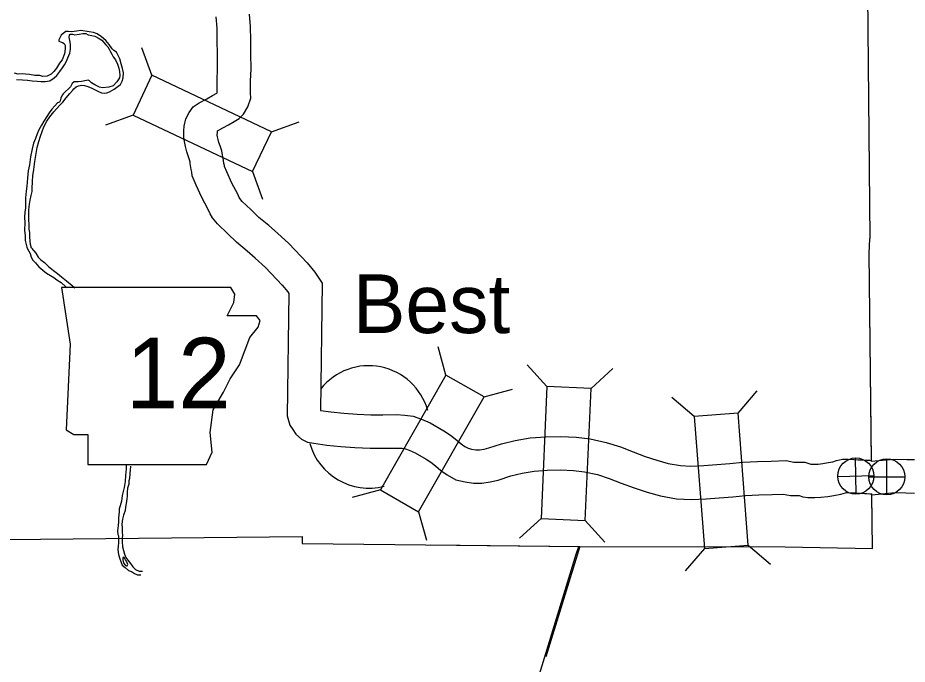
# Model space of a CAD drawing. Extents: x -939622 to -934245, y 1383184 to 1385301.
# Drawn here: x -935545.11 to -935521.13, y 1384220.72 to 1384238.14 of the extents above; entities that cross this region are included whole.
import ezdxf

# ---------------------------------------------------------------- set-up
doc = ezdxf.new("R2010")
doc.units = 0
for name, color, linetype in [('10', 7, 'Continuous'), ('2', 7, 'Continuous'), ('20', 7, 'Continuous'), ('21', 7, 'Continuous'), ('24', 7, 'Continuous'), ('26', 7, 'Continuous'), ('9', 7, 'Continuous'), ('Level 10', 7, 'Continuous'), ('Level 2', 7, 'Continuous'), ('Level 26', 7, 'Continuous')]:
    doc.layers.add(name, color=color, linetype=linetype)

msp = doc.modelspace()

# ---------------------------------------------------------------- linework, layer by layer
at = {"layer": '10'}
for points in [[(-935538.108, 1384232.337), (-935538.339, 1384232.542), (-935538.608, 1384232.763), (-935538.822, 1384232.973), (-935539.058, 1384233.197), (-935539.121, 1384233.277), (-935539.135, 1384233.299), (-935539.178, 1384233.39), (-935539.332, 1384233.69), (-935539.471, 1384233.995), (-935539.533, 1384234.14), (-935539.536, 1384234.159), (-935539.549, 1384234.216), (-935539.569, 1384234.371), (-935539.585, 1384234.443), (-935539.608, 1384234.555), (-935539.655, 1384234.691), (-935539.686, 1384234.782), (-935539.705, 1384234.867), (-935539.721, 1384234.937), (-935539.729, 1384234.984), (-935539.727, 1384235.061), (-935539.725, 1384235.089), (-935539.723, 1384235.098), (-935539.582, 1384235.175), (-935539.425, 1384235.261), (-935539.27, 1384235.347), (-935539.141, 1384235.434), (-935539.021, 1384235.55), (-935538.901, 1384235.748), (-935538.827, 1384235.975), (-935538.829, 1384236.123), (-935538.831, 1384236.448), (-935538.819, 1384236.762), (-935538.825, 1384237.172), (-935538.828, 1384237.533), (-935538.834, 1384237.909), (-935538.861, 1384238.242)], [(-935538.703, 1384231.663), (-935538.924, 1384231.857), (-935539.209, 1384232.093), (-935539.447, 1384232.325), (-935539.724, 1384232.589), (-935539.854, 1384232.753), (-935539.925, 1384232.862), (-935539.986, 1384232.993), (-935540.142, 1384233.297), (-935540.295, 1384233.632), (-935540.403, 1384233.887), (-935540.419, 1384233.982), (-935540.437, 1384234.057), (-935540.456, 1384234.214), (-935540.464, 1384234.25), (-935540.478, 1384234.317), (-935540.505, 1384234.397), (-935540.553, 1384234.534), (-935540.584, 1384234.671), (-935540.606, 1384234.768), (-935540.63, 1384234.919), (-935540.627, 1384235.1), (-935540.618, 1384235.222), (-935540.574, 1384235.417), (-935540.491, 1384235.592), (-935540.379, 1384235.74), (-935540.215, 1384235.855), (-935540.014, 1384235.964), (-935539.861, 1384236.049), (-935539.742, 1384236.114), (-935539.729, 1384236.124), (-935539.731, 1384236.463), (-935539.719, 1384236.773), (-935539.725, 1384237.162), (-935539.728, 1384237.522), (-935539.733, 1384237.865), (-935539.759, 1384238.174)], [(-935538.105, 1384232.335), (-935537.798, 1384232.059), (-935537.308, 1384231.537), (-935537.096, 1384231.286), (-935537.043, 1384231.203), (-935536.9, 1384230.993)], [(-935538.706, 1384231.665), (-935538.428, 1384231.415), (-935537.98, 1384230.937), (-935537.823, 1384230.753), (-935537.796, 1384230.71), (-935537.804, 1384230.721)], [(-935536.9, 1384230.993), (-935536.944, 1384227.561)], [(-935537.804, 1384230.721), (-935537.846, 1384227.416)], [(-935536.944, 1384227.561), (-935536.664, 1384227.519), (-935536.321, 1384227.488), (-935535.959, 1384227.463), (-935535.588, 1384227.44), (-935535.268, 1384227.444), (-935534.894, 1384227.447), (-935534.67, 1384227.436), (-935534.445, 1384227.408), (-935534.219, 1384227.327), (-935533.988, 1384227.222), (-935533.621, 1384227.013), (-935533.445, 1384226.892), (-935533.274, 1384226.761), (-935533.154, 1384226.656), (-935533.054, 1384226.588), (-935532.967, 1384226.54), (-935532.875, 1384226.518), (-935532.758, 1384226.501), (-935532.661, 1384226.502), (-935532.532, 1384226.518), (-935532.407, 1384226.549), (-935532.067, 1384226.66), (-935531.693, 1384226.753), (-935531.29, 1384226.82), (-935530.874, 1384226.85), (-935530.467, 1384226.857), (-935530.053, 1384226.839), (-935529.679, 1384226.796), (-935529.242, 1384226.7), (-935528.857, 1384226.575), (-935528.52, 1384226.443), (-935528.193, 1384226.322), (-935527.876, 1384226.219), (-935527.571, 1384226.131), (-935527.244, 1384226.072), (-935526.957, 1384226.057), (-935526.61, 1384226.08), (-935526.259, 1384226.105), (-935525.909, 1384226.132), (-935525.555, 1384226.166), (-935525.161, 1384226.186), (-935524.797, 1384226.192), (-935524.395, 1384226.21)], [(-935537.846, 1384227.416), (-935537.776, 1384227.167), (-935537.688, 1384227.042), (-935537.611, 1384226.924), (-935537.461, 1384226.79), (-935537.293, 1384226.703), (-935537.126, 1384226.678), (-935536.771, 1384226.625), (-935536.394, 1384226.591), (-935536.018, 1384226.564), (-935535.61, 1384226.54), (-935535.259, 1384226.544), (-935534.913, 1384226.547), (-935534.748, 1384226.539), (-935534.655, 1384226.527), (-935534.557, 1384226.492), (-935534.397, 1384226.42), (-935534.1, 1384226.25), (-935533.975, 1384226.164), (-935533.844, 1384226.064), (-935533.705, 1384225.943), (-935533.527, 1384225.822), (-935533.295, 1384225.693), (-935533.045, 1384225.634), (-935532.82, 1384225.6), (-935532.599, 1384225.602), (-935532.369, 1384225.632), (-935532.16, 1384225.683), (-935531.818, 1384225.794), (-935531.51, 1384225.871), (-935531.183, 1384225.925), (-935530.833, 1384225.951), (-935530.479, 1384225.957), (-935530.125, 1384225.941), (-935529.827, 1384225.907), (-935529.478, 1384225.83), (-935529.16, 1384225.727), (-935528.841, 1384225.602), (-935528.488, 1384225.471), (-935528.139, 1384225.358), (-935527.776, 1384225.254), (-935527.348, 1384225.176), (-935526.951, 1384225.156), (-935526.549, 1384225.182), (-935526.193, 1384225.207), (-935525.831, 1384225.235), (-935525.49, 1384225.268), (-935525.13, 1384225.286), (-935524.769, 1384225.293), (-935524.47, 1384225.306)], [(-935524.395, 1384226.21), (-935524.187, 1384226.166), (-935524.056, 1384226.167), (-935523.883, 1384226.163), (-935523.753, 1384226.118), (-935523.729, 1384226.11), (-935523.644, 1384226.11), (-935523.53, 1384226.116), (-935523.398, 1384226.13), (-935523.258, 1384226.156), (-935523.132, 1384226.176), (-935523.034, 1384226.209), (-935522.873, 1384226.246), (-935522.717, 1384226.248), (-935522.57, 1384226.242), (-935522.446, 1384226.233), (-935522.356, 1384226.226), (-935522.247, 1384226.221), (-935522.136, 1384226.218), (-935522.089, 1384226.212)], [(-935524.47, 1384225.306), (-935524.278, 1384225.265), (-935524.062, 1384225.267), (-935524.043, 1384225.266), (-935523.943, 1384225.229), (-935523.805, 1384225.209), (-935523.616, 1384225.21), (-935523.46, 1384225.219), (-935523.269, 1384225.238), (-935523.103, 1384225.269), (-935522.919, 1384225.299), (-935522.79, 1384225.341), (-935522.765, 1384225.347), (-935522.73, 1384225.348), (-935522.619, 1384225.343), (-935522.515, 1384225.336), (-935522.413, 1384225.327), (-935522.277, 1384225.322), (-935522.213, 1384225.32), (-935522.134, 1384225.309), (-935522.079, 1384225.308)]]:
    msp.add_lwpolyline(points, dxfattribs=at)
at = {"layer": '2'}
for points in [[(-935522.16, 1384243.99), (-935522.154, 1384239.72), (-935522.205, 1384239.729), (-935522.133, 1384232.192)], [(-935522.088, 1384226.212), (-935522.153, 1384231.794), (-935522.133, 1384232.192)], [(-935524.419, 1384223.88), (-935522.06, 1384223.839), (-935522.077, 1384225.308)], [(-935555.019, 1384224.177), (-935553.298, 1384224.152), (-935545.378, 1384224.084), (-935537.438, 1384224.165)], [(-935537.438, 1384224.165), (-935537.441, 1384223.97)], [(-935537.441, 1384223.97), (-935529.95, 1384223.894), (-935524.419, 1384223.88)], [(-935529.95, 1384223.894), (-935530.873, 1384220.915)]]:
    msp.add_lwpolyline(points, dxfattribs=at)
at = {"layer": '20'}
for p, q in [((-935541.491, 1384236.594), (-935541.759, 1384237.339)), ((-935541.998, 1384235.52), (-935542.744, 1384235.252)), ((-935538.268, 1384235.073), (-935537.523, 1384235.341)), ((-935538.775, 1384233.999), (-935538.507, 1384233.254)), ((-935533.565, 1384228.515), (-935533.774, 1384229.279)), ((-935530.839, 1384228.207), (-935531.373, 1384228.792)), ((-935529.652, 1384228.154), (-935529.067, 1384228.688)), ((-935532.533, 1384227.926), (-935531.769, 1384228.135)), ((-935525.686, 1384227.485), (-935525.171, 1384228.087)), ((-935526.87, 1384227.393), (-935527.472, 1384227.909)), ((-935535.331, 1384225.419), (-935536.095, 1384225.211)), ((-935534.3, 1384224.831), (-935534.091, 1384224.067)), ((-935530.999, 1384224.647), (-935531.583, 1384224.113)), ((-935529.812, 1384224.594), (-935529.277, 1384224.009)), ((-935525.411, 1384223.932), (-935524.809, 1384223.417)), ((-935526.595, 1384223.84), (-935527.11, 1384223.238))]:
    msp.add_line(p, q, dxfattribs=at)
for points in [[(-935538.268, 1384235.073), (-935541.491, 1384236.594), (-935541.998, 1384235.52), (-935538.775, 1384233.999)], [(-935533.565, 1384228.515), (-935535.331, 1384225.419), (-935534.3, 1384224.831), (-935532.533, 1384227.926)], [(-935529.812, 1384224.594), (-935529.652, 1384228.154), (-935530.839, 1384228.207), (-935530.999, 1384224.647)], [(-935525.411, 1384223.932), (-935525.686, 1384227.485), (-935526.87, 1384227.393), (-935526.595, 1384223.84)]]:
    msp.add_lwpolyline(points, close=True, dxfattribs=at)
at = {"layer": '21'}
msp.add_lwpolyline([(-935543.927, 1384230.873), (-935543.699, 1384229.35), (-935543.801, 1384227.041), (-935543.597, 1384226.914), (-935543.217, 1384226.914), (-935543.217, 1384226.102), (-935540.019, 1384226.102), (-935539.867, 1384226.432), (-935539.918, 1384226.965), (-935539.842, 1384227.574), (-935539.563, 1384228.056), (-935539.385, 1384228.412), (-935539.131, 1384228.792), (-935538.979, 1384229.198), (-935538.852, 1384229.528), (-935538.624, 1384229.807), (-935538.573, 1384229.985), (-935538.674, 1384230.112), (-935539.461, 1384230.112), (-935539.283, 1384230.467), (-935539.258, 1384230.695), (-935539.363, 1384230.871)], close=True, dxfattribs=at)
at = {"layer": '24'}
for start, end in [(15.66, 141.5945), (195.66, 284.6499)]:
    msp.add_arc((-935535.645, 1384227.117), 1.65, start, end, dxfattribs=at)
at = {"layer": '26'}
for p, q in [((-935522.501, 1384225.303), (-935522.523, 1384226.28)), ((-935523, 1384225.78), (-935522.024, 1384225.803))]:
    msp.add_line(p, q, dxfattribs=at)
msp.add_circle((-935522.512, 1384225.792), 0.488, dxfattribs=at)
at = {"layer": '9'}
for points in [[(-935544.74, 1384231.935), (-935544.761, 1384232.036), (-935544.777, 1384232.135), (-935544.781, 1384232.231), (-935544.782, 1384232.354), (-935544.798, 1384232.447), (-935544.802, 1384232.552), (-935544.81, 1384232.717), (-935544.811, 1384232.843), (-935544.812, 1384232.957), (-935544.804, 1384233.053), (-935544.789, 1384233.117), (-935544.778, 1384233.228), (-935544.75, 1384233.357), (-935544.724, 1384233.465), (-935544.718, 1384233.537), (-935544.714, 1384233.742), (-935544.7, 1384233.886), (-935544.678, 1384234.054), (-935544.65, 1384234.27), (-935544.616, 1384234.484), (-935544.585, 1384234.649), (-935544.541, 1384234.809), (-935544.498, 1384234.95), (-935544.404, 1384235.206), (-935544.322, 1384235.357), (-935544.245, 1384235.475), (-935544.139, 1384235.611), (-935543.984, 1384235.777), (-935543.896, 1384235.871), (-935543.807, 1384235.983), (-935543.706, 1384236.104), (-935543.62, 1384236.195), (-935543.594, 1384236.234), (-935543.537, 1384236.28), (-935543.469, 1384236.31), (-935543.382, 1384236.326), (-935543.307, 1384236.318), (-935543.223, 1384236.295), (-935543.109, 1384236.245), (-935543.025, 1384236.201), (-935542.932, 1384236.156), (-935542.85, 1384236.124), (-935542.776, 1384236.113), (-935542.71, 1384236.123), (-935542.635, 1384236.147), (-935542.507, 1384236.223), (-935542.4, 1384236.303), (-935542.338, 1384236.348), (-935542.291, 1384236.433), (-935542.262, 1384236.529), (-935542.26, 1384236.661), (-935542.285, 1384236.775), (-935542.316, 1384236.907), (-935542.356, 1384237.035), (-935542.411, 1384237.143), (-935542.45, 1384237.214), (-935542.52, 1384237.265), (-935542.562, 1384237.312), (-935542.641, 1384237.429), (-935542.738, 1384237.536), (-935542.849, 1384237.628), (-935542.967, 1384237.708), (-935543.066, 1384237.746), (-935543.186, 1384237.763), (-935543.404, 1384237.806), (-935543.527, 1384237.787), (-935543.646, 1384237.764), (-935543.748, 1384237.772), (-935543.814, 1384237.772), (-935543.885, 1384237.723), (-935543.936, 1384237.672), (-935543.974, 1384237.605), (-935543.998, 1384237.548), (-935543.997, 1384237.512), (-935543.958, 1384237.5), (-935543.901, 1384237.48), (-935543.859, 1384237.456), (-935543.829, 1384237.4), (-935543.831, 1384237.306), (-935543.851, 1384237.171), (-935543.909, 1384237.015), (-935543.983, 1384236.921), (-935544.063, 1384236.791), (-935544.139, 1384236.694), (-935544.208, 1384236.625), (-935544.312, 1384236.573), (-935544.429, 1384236.56), (-935544.516, 1384236.589), (-935544.644, 1384236.593), (-935544.791, 1384236.613), (-935544.899, 1384236.624), (-935544.983, 1384236.635), (-935545.099, 1384236.628), (-935545.195, 1384236.654)], [(-935543.901, 1384236.799), (-935543.848, 1384236.877), (-935543.795, 1384236.974), (-935543.757, 1384237.061), (-935543.707, 1384237.188), (-935543.687, 1384237.302), (-935543.688, 1384237.431), (-935543.701, 1384237.53), (-935543.72, 1384237.62), (-935543.717, 1384237.677), (-935543.691, 1384237.701), (-935543.628, 1384237.699), (-935543.565, 1384237.687), (-935543.454, 1384237.703), (-935543.356, 1384237.719), (-935543.275, 1384237.72), (-935543.212, 1384237.687), (-935543.113, 1384237.67), (-935543.029, 1384237.647), (-935542.912, 1384237.585), (-935542.845, 1384237.538), (-935542.785, 1384237.475), (-935542.731, 1384237.419), (-935542.682, 1384237.359), (-935542.643, 1384237.3), (-935542.609, 1384237.231), (-935542.573, 1384237.162), (-935542.539, 1384237.091), (-935542.472, 1384237.007), (-935542.418, 1384236.894), (-935542.387, 1384236.789), (-935542.368, 1384236.693), (-935542.355, 1384236.585), (-935542.366, 1384236.525), (-935542.44, 1384236.419), (-935542.535, 1384236.313), (-935542.654, 1384236.273), (-935542.825, 1384236.26), (-935542.903, 1384236.277), (-935543.026, 1384236.336), (-935543.116, 1384236.389), (-935543.171, 1384236.448), (-935543.213, 1384236.46), (-935543.296, 1384236.441), (-935543.389, 1384236.431), (-935543.482, 1384236.415), (-935543.55, 1384236.421), (-935543.589, 1384236.42), (-935543.637, 1384236.369), (-935543.684, 1384236.287), (-935543.743, 1384236.227), (-935543.82, 1384236.154), (-935543.883, 1384236.099), (-935543.912, 1384236.06), (-935543.944, 1384235.979), (-935543.965, 1384235.907), (-935543.982, 1384235.867), (-935544.036, 1384235.855), (-935544.113, 1384235.77), (-935544.19, 1384235.679), (-935544.261, 1384235.583), (-935544.326, 1384235.48), (-935544.406, 1384235.359), (-935544.467, 1384235.254), (-935544.538, 1384235.121), (-935544.588, 1384235.015), (-935544.629, 1384234.892), (-935544.682, 1384234.768), (-935544.722, 1384234.612), (-935544.765, 1384234.401), (-935544.796, 1384234.182), (-935544.824, 1384234.02), (-935544.846, 1384233.821), (-935544.862, 1384233.602), (-935544.882, 1384233.467), (-935544.896, 1384233.29), (-935544.903, 1384233.161), (-935544.899, 1384233.023), (-935544.916, 1384232.902), (-935544.927, 1384232.77), (-935544.919, 1384232.617), (-935544.929, 1384232.416), (-935544.91, 1384232.266), (-935544.906, 1384232.143), (-935544.884, 1384232.035), (-935544.86, 1384231.966), (-935544.847, 1384231.919)], [(-935545.143, 1384236.478), (-935544.984, 1384236.476), (-935544.844, 1384236.46), (-935544.724, 1384236.449), (-935544.589, 1384236.438), (-935544.484, 1384236.43), (-935544.367, 1384236.428), (-935544.245, 1384236.444), (-935544.126, 1384236.523), (-935544.055, 1384236.59), (-935543.978, 1384236.696), (-935543.901, 1384236.799)], [(-935544.847, 1384231.919), (-935544.774, 1384231.794), (-935544.75, 1384231.692), (-935544.704, 1384231.615), (-935544.628, 1384231.537), (-935544.543, 1384231.43), (-935544.435, 1384231.341), (-935544.329, 1384231.264), (-935544.23, 1384231.199), (-935544.139, 1384231.143), (-935544.052, 1384231.083), (-935543.937, 1384231.006), (-935543.814, 1384230.89), (-935543.788, 1384230.871)], [(-935544.74, 1384231.935), (-935544.619, 1384231.796), (-935544.555, 1384231.694), (-935544.488, 1384231.62), (-935544.386, 1384231.546), (-935544.283, 1384231.442), (-935544.144, 1384231.329), (-935544.041, 1384231.255), (-935543.927, 1384231.163), (-935543.791, 1384231.056), (-935543.643, 1384230.928), (-935543.571, 1384230.862)], [(-935542.185, 1384226.077), (-935542.188, 1384225.99), (-935542.199, 1384225.807), (-935542.209, 1384225.642), (-935542.238, 1384225.482), (-935542.293, 1384225.265), (-935542.312, 1384225.112), (-935542.344, 1384224.988), (-935542.37, 1384224.904), (-935542.37, 1384224.823), (-935542.389, 1384224.663), (-935542.388, 1384224.555), (-935542.399, 1384224.456), (-935542.422, 1384224.317), (-935542.406, 1384224.218), (-935542.394, 1384224.179), (-935542.396, 1384224.104), (-935542.392, 1384223.984), (-935542.401, 1384223.912), (-935542.406, 1384223.81), (-935542.39, 1384223.678), (-935542.359, 1384223.561), (-935542.331, 1384223.489), (-935542.294, 1384223.39), (-935542.216, 1384223.328), (-935542.119, 1384223.245), (-935542.044, 1384223.221), (-935541.963, 1384223.168), (-935541.884, 1384223.127), (-935541.791, 1384223.131)], [(-935542.067, 1384226.061), (-935542.069, 1384226.049), (-935542.074, 1384225.962), (-935542.085, 1384225.856), (-935542.099, 1384225.724), (-935542.11, 1384225.661), (-935542.116, 1384225.576), (-935542.145, 1384225.462), (-935542.156, 1384225.354), (-935542.161, 1384225.251), (-935542.169, 1384225.176), (-935542.183, 1384225.053), (-935542.2, 1384224.957), (-935542.214, 1384224.86), (-935542.255, 1384224.74), (-935542.281, 1384224.631), (-935542.304, 1384224.493), (-935542.294, 1384224.394), (-935542.293, 1384224.274), (-935542.286, 1384224.202), (-935542.289, 1384224.117), (-935542.291, 1384224.03), (-935542.287, 1384223.886), (-935542.259, 1384223.781), (-935542.228, 1384223.682), (-935542.197, 1384223.598), (-935542.137, 1384223.524), (-935542.073, 1384223.437), (-935542.003, 1384223.348), (-935541.934, 1384223.274), (-935541.831, 1384223.232), (-935541.747, 1384223.227)], [(-935542.156, 1384223.373), (-935542.144, 1384223.407), (-935542.154, 1384223.455), (-935542.178, 1384223.499), (-935542.206, 1384223.535), (-935542.221, 1384223.565), (-935542.236, 1384223.598), (-935542.251, 1384223.604), (-935542.278, 1384223.592)], [(-935542.278, 1384223.592), (-935542.277, 1384223.532), (-935542.268, 1384223.487), (-935542.244, 1384223.433), (-935542.216, 1384223.391), (-935542.18, 1384223.37), (-935542.156, 1384223.373)]]:
    msp.add_lwpolyline(points, dxfattribs=at)
at = {"layer": 'Level 10'}
for points in [[(-935520.929, 1384226.225), (-935521.135, 1384226.233), (-935521.49, 1384226.24), (-935522.087, 1384226.18)], [(-935520.929, 1384225.324), (-935521.161, 1384225.333), (-935521.454, 1384225.339), (-935522.077, 1384225.276)]]:
    msp.add_lwpolyline(points, dxfattribs=at)
at = {"layer": 'Level 2'}
for points in [[(-935522.16, 1384244.115), (-935522.154, 1384239.72), (-935522.205, 1384239.729), (-935522.133, 1384232.192)], [(-935522.087, 1384226.18), (-935522.153, 1384231.794), (-935522.133, 1384232.192)], [(-935522.06, 1384223.839), (-935522.077, 1384225.276)], [(-935540.604, 1384189.19), (-935536.682, 1384202.002), (-935533.993, 1384210.798), (-935530.05, 1384223.688), (-935529.982, 1384223.894)], [(-935533.986, 1384223.935), (-935529.95, 1384223.894), (-935524.419, 1384223.88)], [(-935524.419, 1384223.88), (-935522.06, 1384223.839)]]:
    msp.add_lwpolyline(points, dxfattribs=at)
at = {"layer": 'Level 26'}
for p, q in [((-935521.676, 1384225.282), (-935521.676, 1384226.257)), ((-935522.163, 1384225.77), (-935521.188, 1384225.77))]:
    msp.add_line(p, q, dxfattribs=at)
msp.add_circle((-935521.676, 1384225.77), 0.487, dxfattribs=at)

# ---------------------------------------------------------------- texts
at = {"layer": '21'}
msp.add_text('12', height=1.9008, dxfattribs=at).set_placement((-935542.196, 1384227.619))
at = {"layer": '24'}
msp.add_text('Best', height=1.584, dxfattribs=at).set_placement((-935536.069, 1384229.645))

doc.saveas('drawing.dxf')
